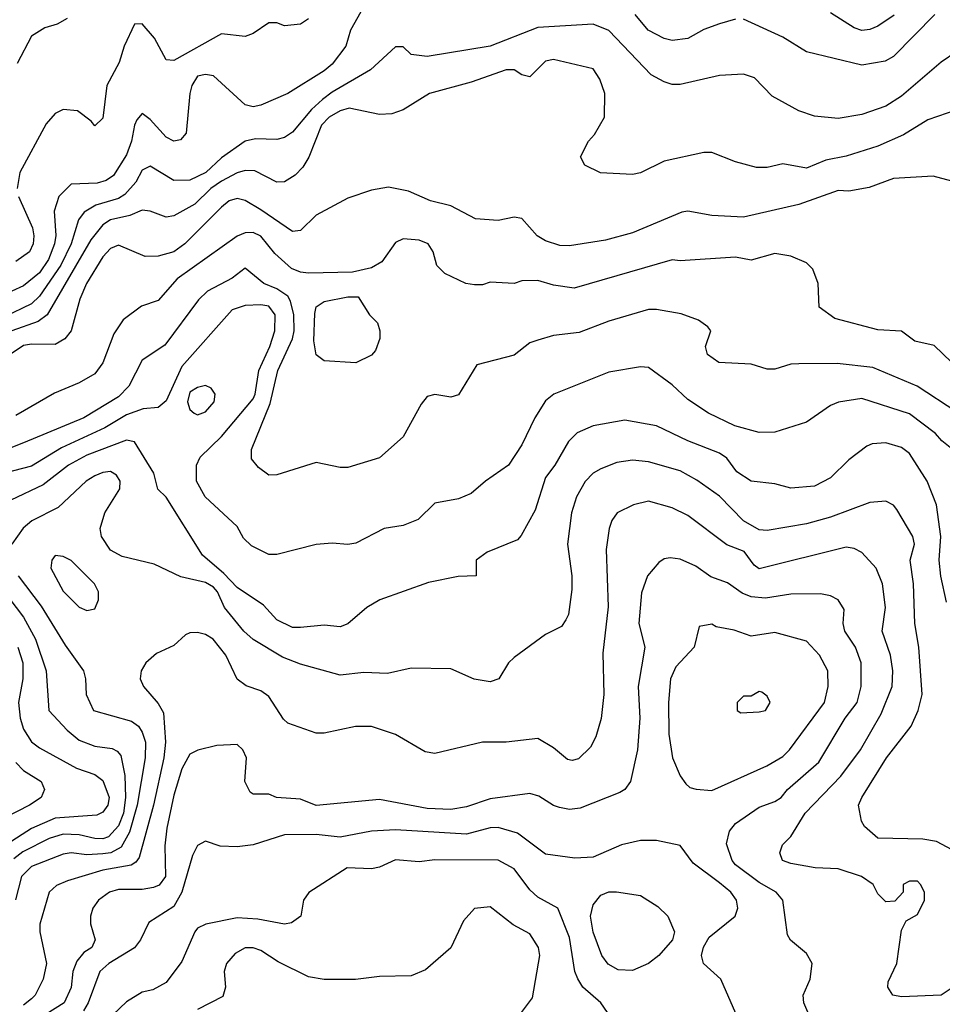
# Model space of a CAD drawing. Header units: inches. Extents: x 1793389 to 1900389, y 320802 to 470796.
# Tile 733 of 752: x 1856740 to 1859073, y 460827 to 463317. Entities that reach past the tile are written whole.
import ezdxf

# ---------------------------------------------------------------- set-up
doc = ezdxf.new("R2010")
doc.units = ezdxf.units.IN
doc.header["$MEASUREMENT"] = 0
doc.layers.add('B8456', color=7, linetype='Continuous')

msp = doc.modelspace()

# ---------------------------------------------------------------- linework, layer by layer
at = {"layer": 'B8456', "color": 2}
for points, elevation in [([(1857610.6, 463350), (1857576.3, 463290), (1857564.9, 463250), (1857530, 463204.5), (1857510, 463187.3), (1857418, 463130), (1857350, 463100.9), (1857330, 463096), (1857310, 463101.2), (1857230, 463174.5), (1857210, 463178.4), (1857190, 463173.6), (1857175.5, 463150), (1857170.6, 463130), (1857161, 463030), (1857146.8, 463013.2), (1857130, 463009.4), (1857110, 463019.3), (1857070, 463064.5), (1857050, 463079.3), (1857036.1, 463063.9), (1857030.3, 463049.7), (1857022.7, 463010), (1857010, 462975.1), (1856977.1, 462922.9), (1856958.8, 462910), (1856936.3, 462903.7), (1856870, 462900.9), (1856839.1, 462870), (1856827.1, 462832.9), (1856831.3, 462771.3), (1856828, 462750), (1856813.2, 462710), (1856790, 462676.3), (1856750, 462643.5), (1856690, 462616.9)], 306), ([(1857470, 463319), (1857450, 463305.2), (1857410, 463301.2), (1857390, 463308.7), (1857370, 463308.7), (1857330, 463282), (1857310, 463274), (1857250, 463280.9), (1857130, 463214), (1857110, 463215.3), (1857080.9, 463270), (1857050, 463306.6), (1857030, 463305.2), (1857004.2, 463250), (1856991.5, 463208.5), (1856960.7, 463150), (1856950, 463068), (1856930, 463048), (1856920.4, 463060.4), (1856886, 463086), (1856850, 463089.3), (1856830, 463079.3), (1856806.6, 463053.4), (1856740.7, 462930), (1856733.4, 462890)], 302), ([(1856859.8, 463320.2), (1856834.4, 463305.6), (1856803.5, 463296.5), (1856770, 463275.3), (1856733.7, 463206.3)], 298), ([(1858550, 463318), (1858510, 463306.6), (1858470, 463292), (1858430, 463269.6), (1858390, 463264.5), (1858370, 463269.6), (1858329.6, 463290), (1858296.2, 463330)], 306), ([(1859054, 463330), (1858950, 463223.7), (1858928.5, 463211.5), (1858870, 463202), (1858730, 463235.1), (1858670, 463272.3), (1858570, 463318)], 306), ([(1858951.5, 463328.5), (1858910, 463300.7), (1858890, 463291.8), (1858870, 463289.6), (1858850, 463296.2), (1858790, 463334)], 302), ([(1859110, 463236), (1859070, 463209.2), (1858970, 463123.7), (1858930, 463098), (1858870, 463077), (1858810, 463066.6), (1858750, 463072.7), (1858710, 463086), (1858643.2, 463123.2), (1858598, 463170), (1858570, 463179), (1858510, 463176), (1858410, 463152.7), (1858390, 463152.7), (1858370, 463159.3), (1858337, 463177), (1858230, 463289.4), (1858190, 463305.6), (1858050, 463297), (1857930, 463249.6), (1857770, 463223.7), (1857730, 463229), (1857710, 463248), (1857690, 463248), (1857626.8, 463190), (1857530, 463133.7), (1857505.4, 463114.6), (1857478, 463090), (1857430, 463032), (1857410, 463019), (1857390, 463014), (1857335.9, 463015.9), (1857310, 463009.5), (1857250, 462967.6), (1857210.4, 462930), (1857170, 462911.3), (1857129.7, 462909.7), (1857070, 462946.6), (1857050, 462936), (1857033.8, 462906.2), (1857005.6, 462874.4), (1856990, 462864.8), (1856932.3, 462847.7), (1856903, 462830), (1856889.1, 462810.9), (1856870.2, 462750), (1856844, 462696), (1856790, 462617.4), (1856770, 462598.3), (1856629.4, 462530.6)], 310), ([(1859110, 463089.2), (1859036.1, 463063.9), (1858974.7, 463025.3), (1858910, 462997), (1858830, 462972), (1858778.8, 462961.2), (1858730, 462940.9), (1858670, 462952.3), (1858630, 462942.9), (1858602.9, 462942.9), (1858550, 462957.2), (1858490, 462981.2), (1858470, 462981.2), (1858370, 462959.3), (1858310, 462929.3), (1858290, 462925.2), (1858209.1, 462929.1), (1858168.9, 462948.9), (1858158, 462970), (1858178, 463010), (1858193.6, 463026.4), (1858219, 463070), (1858219.3, 463130), (1858206.8, 463166.8), (1858190, 463192.7), (1858090, 463216.2), (1858070, 463212), (1858030, 463172.7), (1858010, 463177), (1857990, 463189.6), (1857970, 463189.6), (1857881.4, 463158.6), (1857776, 463130), (1857710, 463089.2), (1857681.4, 463078.6), (1857650, 463077), (1857573, 463093), (1857550, 463086.6), (1857522.4, 463070), (1857503.1, 463050), (1857471.2, 462968.8), (1857456.4, 462943.6), (1857436.5, 462923.5), (1857410, 462906.6), (1857390, 462906), (1857334.5, 462934.5), (1857310, 462935.1), (1857290, 462929.8), (1857250, 462908.5), (1857223.7, 462890), (1857183, 462850), (1857130, 462820.7), (1857110, 462817), (1857070, 462832.3), (1857050, 462835.1), (1857018.4, 462821.6), (1856970, 462811), (1856950, 462798), (1856920, 462760), (1856809.3, 462570.7), (1856786.6, 462553.4), (1856720.5, 462530)], 314), ([(1859110, 462905.2), (1859050, 462921.2), (1858950, 462915.1), (1858887.9, 462892.1), (1858836.8, 462883.2), (1858810, 462885.2), (1858710, 462849.3), (1858570, 462817.2), (1858490, 462821.2), (1858430, 462832.7), (1858414, 462830), (1858290, 462778), (1858221.1, 462758.9), (1858130, 462745.1), (1858105.8, 462745.8), (1858070, 462757.2), (1858049, 462770), (1858010, 462814), (1857990, 462817.2), (1857950, 462809.2), (1857892.9, 462812.9), (1857830, 462846), (1857778.9, 462858.9), (1857723.2, 462883.2), (1857672.9, 462892.9), (1857630, 462886), (1857570, 462865.2), (1857490, 462822.7), (1857450, 462784), (1857430, 462781.2), (1857350, 462836.3), (1857310, 462859.5), (1857290, 462864.5), (1857270, 462858.4), (1857250, 462842.9), (1857158, 462750), (1857130, 462729.6), (1857090, 462718.4), (1857057.5, 462717.5), (1856990, 462746.6), (1856970, 462738.4), (1856950, 462717), (1856908.9, 462650), (1856892.2, 462610), (1856870.5, 462530), (1856854, 462510), (1856830, 462495.1), (1856770, 462496.3), (1856750, 462492.6), (1856716.3, 462470)], 318), ([(1856737.1, 462870), (1856772.2, 462790), (1856775.8, 462770), (1856774, 462750), (1856764.9, 462730), (1856730, 462705.6)], 302), ([(1859118, 462430), (1859052.5, 462492.5), (1859003.7, 462503.7), (1858970, 462529.2), (1858910, 462532.7), (1858801.5, 462561.5), (1858762, 462590), (1858759, 462650), (1858745.6, 462685.6), (1858730, 462702), (1858690, 462719), (1858650, 462725.2), (1858590, 462709), (1858550, 462716), (1858410, 462706.6), (1858390, 462709.3), (1858142, 462638), (1858090, 462645.2), (1858050, 462657.2), (1858010, 462656), (1857990, 462649.2), (1857930, 462652.7), (1857910, 462646), (1857890, 462646), (1857868, 462650), (1857814.8, 462674.8), (1857795.1, 462695.1), (1857786, 462730), (1857772.7, 462750), (1857750, 462759.5), (1857710, 462762.7), (1857690, 462753.2), (1857655.9, 462704.1), (1857630, 462689), (1857582, 462678), (1857470, 462675.8), (1857450, 462678.3), (1857427.7, 462687.7), (1857385.3, 462725.3), (1857350, 462769.6), (1857330, 462778.7), (1857310, 462777.6), (1857290, 462769.6), (1857138.5, 462661.5), (1857090, 462606.6), (1857047.7, 462592.3), (1857002, 462558), (1856978, 462522), (1856950, 462448.7), (1856930, 462421.2), (1856890, 462398), (1856827.9, 462372.1), (1856730, 462316.2)], 322), ([(1859110, 462324.5), (1859009.7, 462389.7), (1858897.1, 462437.1), (1858807.5, 462447.5), (1858710, 462446.6), (1858690, 462446), (1858650, 462433.2), (1858630, 462433.2), (1858590, 462445.2), (1858508, 462450), (1858479, 462470), (1858474, 462490), (1858488, 462530), (1858480.4, 462540.4), (1858456.5, 462556.5), (1858412.5, 462572.5), (1858350, 462583.7), (1858330, 462583.7), (1858230, 462554.5), (1858154.6, 462525.4), (1858090, 462518), (1858050, 462506.6), (1858030, 462499.3), (1857990, 462468.7), (1857896, 462444), (1857850, 462368), (1857830, 462362), (1857790, 462369.3), (1857770, 462364), (1857755.2, 462344.8), (1857710, 462262), (1857650, 462209), (1857570, 462184), (1857550, 462184), (1857490, 462197.2), (1857390, 462166), (1857370, 462165.2), (1857344.1, 462184.1), (1857326.6, 462206.6), (1857326, 462230), (1857373.6, 462346.4), (1857392.8, 462430), (1857429.8, 462510), (1857434.2, 462530), (1857432.9, 462570), (1857425, 462605), (1857417.8, 462617.8), (1857390, 462636.3), (1857357.2, 462650), (1857310, 462688.7), (1857277.1, 462662.9), (1857214.8, 462630), (1857192, 462608), (1857106.7, 462493.3), (1857050, 462456), (1857015.8, 462390), (1856990, 462363), (1856902, 462310), (1856750, 462246.3), (1856680.5, 462219.5)], 326), ([(1859110, 462221.2), (1859071.6, 462251.6), (1859056, 462270), (1858990, 462319.6), (1858870, 462358.4), (1858810.6, 462349.4), (1858790, 462341.2), (1858730, 462299), (1858650, 462274), (1858610, 462272.7), (1858548.7, 462290), (1858481.7, 462321.7), (1858430, 462356), (1858390, 462393.2), (1858330, 462437.2), (1858310, 462439), (1858230, 462425.2), (1858090.5, 462369.5), (1858070, 462353.2), (1858043, 462310), (1858010, 462242), (1857976, 462190), (1857918, 462150), (1857881.4, 462118.6), (1857850, 462105.2), (1857790, 462094), (1857747.3, 462052.7), (1857710, 462037.2), (1857662, 462030), (1857590, 461993.2), (1857570, 461989.2), (1857530, 461992.7), (1857490, 461989.3), (1857390, 461964), (1857370, 461964), (1857326.3, 461986.3), (1857305.6, 462005.6), (1857290, 462035.3), (1857209, 462110), (1857187, 462150), (1857187, 462190), (1857196, 462210), (1857250, 462263), (1857330, 462358), (1857335.6, 462370), (1857344.8, 462430), (1857372.3, 462490), (1857385.1, 462530), (1857386, 462570), (1857370, 462592.3), (1857350, 462596), (1857310, 462593.7), (1857276.9, 462583.1), (1857150, 462439.5), (1857110, 462353.2), (1857090, 462336), (1857052.5, 462332.5), (1857010, 462317.7), (1856955, 462285), (1856845.7, 462234.3), (1856770, 462188), (1856629, 462151)], 330), ([(1859083.9, 461843.9), (1859069.7, 461909.7), (1859065.1, 461950), (1859069.5, 462010), (1859058, 462090), (1859034.5, 462150), (1858990, 462219.3), (1858970, 462234.5), (1858930, 462246.6), (1858895.9, 462244.1), (1858882, 462238), (1858836.7, 462203.3), (1858790, 462158), (1858750, 462137), (1858690, 462132), (1858650, 462142.7), (1858590, 462149.4), (1858553.3, 462173.3), (1858527.9, 462207.9), (1858510, 462220.7), (1858430, 462251.8), (1858350, 462289.6), (1858270, 462303.7), (1858190, 462289.3), (1858150, 462272.3), (1858127.7, 462250), (1858093.4, 462190), (1858070, 462159), (1858043.4, 462076.6), (1858007.9, 462012.1), (1857998.5, 462001.5), (1857922, 461970), (1857894, 461950), (1857894, 461910), (1857848.7, 461908.7), (1857773.6, 461893.6), (1857650.7, 461849.3), (1857618, 461830), (1857570, 461789), (1857550, 461781.2), (1857510, 461785.2), (1857450, 461779.3), (1857430, 461779.3), (1857390, 461799.3), (1857356.3, 461836.3), (1857290, 461880.7), (1857256.3, 461916.3), (1857202.5, 461962.5), (1857110, 462109), (1857089.3, 462129.3), (1857079.3, 462170), (1857030, 462249.4), (1857010, 462253.3), (1856910, 462215.1), (1856863.8, 462190), (1856799.7, 462140.3), (1856718, 462102)], 334), ([(1859097.7, 461217.7), (1859058.3, 461238.3), (1859024.2, 461244.2), (1858910, 461246.6), (1858876.5, 461276.5), (1858869, 461290), (1858861.2, 461330), (1858869.3, 461350), (1858932, 461450), (1858994.5, 461530), (1859012.3, 461570), (1859022, 461610), (1859013.6, 461730), (1859003.6, 461790), (1859000.5, 461890), (1858991.5, 461950), (1859002.4, 461990), (1858998.7, 462010), (1858958.4, 462078.4), (1858950, 462089), (1858930, 462099), (1858890, 462096), (1858790, 462058.4), (1858730, 462041.6), (1858630, 462025.1), (1858610, 462027), (1858570, 462049.5), (1858510, 462111.8), (1858452.5, 462152.5), (1858410, 462175.6), (1858330, 462198.4), (1858290, 462202.9), (1858250, 462197), (1858210, 462180.9), (1858190.4, 462169.6), (1858170, 462149), (1858148, 462110), (1858135.5, 462070), (1858125.5, 461990), (1858136.3, 461910), (1858135.9, 461875.9), (1858127.5, 461812.5), (1858121.4, 461798.6), (1858110, 461782), (1858070, 461762), (1857990, 461704), (1857976, 461690), (1857952, 461650), (1857930, 461642), (1857889, 461649), (1857830, 461675.3), (1857730, 461677.2), (1857670, 461663.7), (1857610, 461666), (1857550, 461659.3), (1857450, 461686.6), (1857404.9, 461704.9), (1857330, 461749.6), (1857307, 461770), (1857257.6, 461830), (1857240.4, 461870), (1857230, 461882), (1857210, 461893.1), (1857147.5, 461907.5), (1857079.7, 461939.7), (1856999.3, 461959.3), (1856970, 461975.1), (1856947, 462010), (1856943.7, 462030), (1856955.1, 462070), (1856993.6, 462130), (1856994, 462150), (1856984.8, 462164.8), (1856970, 462174), (1856950, 462171.6), (1856930, 462162.9), (1856907.7, 462150), (1856836.9, 462083.1), (1856770.3, 462049.7), (1856749, 462031), (1856720.5, 461990)], 338), ([(1859100.7, 460870), (1859070, 460849.4), (1858970, 460845.2), (1858948, 460850), (1858935.3, 460870), (1858936.4, 460883.6), (1858958, 460930), (1858970, 461014), (1858982, 461038), (1859010, 461054), (1859028, 461090), (1859028, 461110), (1859018, 461130), (1859010, 461138), (1858990, 461138), (1858974, 461130), (1858974, 461110), (1858952.7, 461087.3), (1858930, 461086), (1858910, 461106), (1858898, 461130), (1858868.7, 461150), (1858810, 461169.6), (1858752, 461172), (1858690, 461182.7), (1858669, 461190), (1858662, 461210), (1858668.7, 461230), (1858690, 461251.3), (1858726.6, 461310), (1858816.1, 461403.9), (1858866, 461470), (1858918.5, 461561.5), (1858946, 461630), (1858947.8, 461670), (1858942.4, 461710), (1858920.7, 461770), (1858929.6, 461830), (1858922, 461890), (1858906, 461930), (1858870, 461969.2), (1858850, 461979.5), (1858830, 461982.9), (1858610, 461927.6), (1858597.2, 461937.2), (1858571.9, 461971.9), (1858528.6, 461988.6), (1858430, 462062.7), (1858390, 462082), (1858330, 462099.3), (1858292, 462090), (1858250.5, 462069.5), (1858237.3, 462050), (1858230.7, 462030), (1858223.4, 461976.6), (1858228.3, 461831.7), (1858214.8, 461714.8), (1858217.1, 461610), (1858210.4, 461549.6), (1858196.7, 461503.3), (1858183.4, 461476.6), (1858152.8, 461447.2), (1858136.8, 461443.2), (1858125.4, 461445.4), (1858090, 461475.1), (1858050, 461499.3), (1857970.3, 461489.7), (1857910, 461489.6), (1857790, 461460.9), (1857765.4, 461465.4), (1857690, 461509.2), (1857630, 461529), (1857589.1, 461529.1), (1857510, 461512.7), (1857490, 461512.7), (1857418, 461538), (1857407.5, 461547.5), (1857370, 461605.2), (1857350, 461619.3), (1857312.5, 461632.5), (1857290, 461649), (1857260.9, 461710), (1857229.2, 461750), (1857210, 461762), (1857190, 461766.6), (1857170, 461766), (1857159.1, 461760.9), (1857130, 461734), (1857085.8, 461714.2), (1857058.8, 461690), (1857047.3, 461670), (1857044.9, 461650), (1857053.4, 461630), (1857090, 461587.7), (1857103.8, 461563.8), (1857109.1, 461490), (1857104.7, 461450), (1857078, 461330), (1857042, 461198), (1857034.1, 461185.9), (1857021.7, 461178.3), (1856950, 461166), (1856861.1, 461138.9), (1856832.8, 461127.2), (1856814.8, 461110), (1856790.6, 461029.4), (1856790.6, 461010), (1856808, 460930), (1856799.3, 460890), (1856779.3, 460850), (1856770, 460840.7), (1856750, 460824.2)], 342), ([(1858749.2, 460770), (1858722.7, 460830), (1858721.2, 460850), (1858739, 460890), (1858744, 460930), (1858730, 460955.3), (1858689.3, 460989.3), (1858682, 461002), (1858669.4, 461090), (1858653.2, 461110), (1858610, 461134.7), (1858550, 461179.5), (1858541.6, 461190), (1858527.3, 461232.7), (1858535.3, 461264.7), (1858550, 461284), (1858610, 461325.5), (1858650, 461339.3), (1858666, 461350), (1858682, 461370), (1858760.7, 461439.3), (1858827.8, 461550), (1858857.6, 461590), (1858867.8, 461630), (1858867.8, 461690), (1858853.6, 461730), (1858826.6, 461770), (1858822.7, 461790), (1858825.2, 461825.2), (1858809.4, 461849.4), (1858790, 461859.3), (1858764.8, 461864.8), (1858690, 461863.6), (1858626.2, 461853.8), (1858590, 461857.6), (1858566.6, 461866.6), (1858530, 461892.3), (1858487.7, 461907.7), (1858450, 461935.1), (1858410, 461952.3), (1858384.5, 461955.5), (1858370, 461953.2), (1858355.9, 461944.1), (1858327.3, 461910), (1858312.5, 461867.5), (1858305.5, 461790), (1858320.5, 461730), (1858303.7, 461630), (1858308.2, 461550), (1858302, 461470), (1858284.9, 461390), (1858270.3, 461369.7), (1858257.7, 461362.3), (1858157.6, 461322.4), (1858130, 461319.5), (1858104.8, 461324.8), (1858090, 461329.3), (1858053.1, 461353.1), (1858030, 461359.5), (1857930, 461346), (1857870, 461326.3), (1857830, 461319.7), (1857770, 461322), (1857650, 461344.5), (1857490, 461329.5), (1857450, 461345.2), (1857389.3, 461349.3), (1857370, 461358), (1857330, 461358), (1857323.1, 461363.1), (1857309, 461390), (1857313.2, 461450), (1857304, 461470), (1857290, 461484), (1857238.5, 461481.5), (1857190.7, 461469.3), (1857170, 461459), (1857150, 461422), (1857130, 461355.3), (1857112.3, 461272.3), (1857107.3, 461227.3), (1857108.4, 461150), (1857092.4, 461127.6), (1857078.2, 461121.8), (1857050, 461117.2), (1856990, 461117.4), (1856966.8, 461110), (1856939.1, 461090), (1856924.9, 461070), (1856919.1, 461050), (1856918.8, 461030), (1856930.8, 460990), (1856922.8, 460970), (1856902.5, 460957.5), (1856884.5, 460935.5), (1856874.6, 460910), (1856870, 460869), (1856852.2, 460830), (1856777.2, 460782.8)], 346), ([(1856661.3, 461921.3), (1856750, 461806), (1856780.3, 461750), (1856807, 461670), (1856814, 461570), (1856859.9, 461519.9), (1856890, 461494.4), (1856930, 461479.5), (1856973.7, 461473.7), (1856986.9, 461466.9), (1856995.6, 461455.6), (1857005.5, 461405.5), (1857007.8, 461350), (1857002.5, 461310), (1856990, 461278), (1856964.9, 461250), (1856950, 461244.8), (1856930, 461245.6), (1856890, 461255.1), (1856850, 461256.8), (1856814.4, 461245.6), (1856748.1, 461211.9), (1856725.3, 461194.7)], 334), ([(1856736.4, 461910), (1856793.9, 461833.9), (1856854.7, 461734.7), (1856901, 461670), (1856906.8, 461650), (1856907.7, 461610), (1856926.8, 461570), (1857023.1, 461543.1), (1857040.5, 461530), (1857050, 461514.8), (1857058, 461490), (1857057.7, 461450), (1857036.8, 461330), (1857018, 461262), (1856996.2, 461223.8), (1856970.1, 461209.9), (1856950, 461207), (1856910, 461205.1), (1856870, 461209.7), (1856850, 461206.3), (1856770, 461175.4), (1856744.6, 461150), (1856729.2, 461090.8)], 338), ([(1856735.6, 461730), (1856747.6, 461690), (1856747.6, 461650), (1856737.4, 461590), (1856741.1, 461550), (1856750, 461522.8), (1856770, 461490.6), (1856790, 461474.9), (1856884, 461424), (1856930, 461408), (1856950, 461393), (1856966, 461350), (1856963, 461330), (1856950, 461312.7), (1856935.1, 461304.9), (1856830, 461297.2), (1856770, 461271.1), (1856708.4, 461231.6)], 330), ([(1856730, 461438), (1856750, 461418), (1856794, 461390), (1856802.8, 461370), (1856794, 461350), (1856764.9, 461330), (1856670, 461282)], 326), ([(1858557.2, 460790), (1858512.7, 460890), (1858469.5, 460929.5), (1858464, 460950), (1858469, 460971), (1858483.2, 460996.8), (1858549.2, 461050), (1858556, 461070), (1858552.3, 461090), (1858538, 461110), (1858510, 461134), (1858443.3, 461183.3), (1858410, 461228), (1858350, 461241.2), (1858310, 461240.9), (1858262, 461230), (1858190, 461199), (1858143.5, 461196.5), (1858070, 461206), (1857999.1, 461259.1), (1857950, 461273.6), (1857930, 461273.3), (1857870, 461256.9), (1857690, 461268), (1857630, 461264.2), (1857550.3, 461249.7), (1857490, 461255.8), (1857410, 461255.1), (1857330, 461229.6), (1857290, 461225.1), (1857247, 461227), (1857210, 461239), (1857190, 461228.7), (1857176.7, 461203.3), (1857150.3, 461110), (1857130, 461074), (1857066.6, 461033.4), (1857045.5, 460990), (1857030.3, 460969.7), (1856965.5, 460930), (1856942.4, 460910), (1856913.4, 460830), (1856901.7, 460810)], 350), ([(1858226.3, 460806.3), (1858209.2, 460830), (1858163.7, 460870), (1858151.2, 460891.2), (1858144.2, 460910), (1858130, 460995.3), (1858101.2, 461070), (1858050, 461098), (1858030, 461116), (1857990, 461169.5), (1857950, 461191.5), (1857790, 461191.8), (1857750, 461186.6), (1857690, 461192), (1857650, 461173.2), (1857630, 461169), (1857568.1, 461171.9), (1857470.9, 461109.1), (1857458, 461090), (1857450.7, 461049.3), (1857427.3, 461032.7), (1857410, 461029.5), (1857342, 461042), (1857290, 461045.6), (1857210.5, 461029.5), (1857190, 461019), (1857182.8, 461010), (1857150, 460935.3), (1857110, 460882), (1857076.8, 460863.2), (1857050, 460857.2), (1857010, 460833.2), (1856906, 460734)], 354), ([(1857994, 460786), (1858037, 460843), (1858055.6, 460950), (1858051.6, 460970), (1858030, 461004.5), (1857988, 461028), (1857930, 461073.2), (1857890, 461069.2), (1857862, 461038), (1857830, 460969.2), (1857766.1, 460913.9), (1857730, 460898.7), (1857650, 460896.9), (1857589.6, 460889.6), (1857510, 460889.6), (1857470, 460896.2), (1857393.8, 460933.8), (1857350, 460962.7), (1857330, 460969.4), (1857310, 460969.3), (1857284.7, 460955.3), (1857262.8, 460930), (1857257.3, 460910), (1857260.7, 460870), (1857253.4, 460846.6), (1857190, 460813.2)], 358)]:
    msp.add_lwpolyline(points, dxfattribs=dict(at, elevation=elevation))
for points, elevation in [([(1857590, 462449.2), (1857510, 462454), (1857489.5, 462469.5), (1857484.2, 462504.2), (1857486.3, 462573.7), (1857490, 462590.8), (1857510, 462604), (1857570, 462616), (1857596, 462616), (1857624.7, 462570), (1857644.7, 462550), (1857651, 462530), (1857650.9, 462510.9), (1857639.8, 462480.2), (1857630, 462468)], 322), ([(1857210, 462391.6), (1857190, 462387), (1857170, 462374.5), (1857164.2, 462350), (1857170, 462331), (1857181.6, 462321.6), (1857190, 462317.3), (1857210, 462324.9), (1857231.8, 462350), (1857234.5, 462370), (1857224.5, 462384.5)], 334), ([(1856830, 461962), (1856821, 461950), (1856818.8, 461930), (1856850, 461871.3), (1856890, 461831), (1856910, 461822.8), (1856930, 461826.8), (1856939, 461850), (1856939, 461870), (1856929, 461890), (1856870, 461948.7), (1856850, 461959)], 342), ([(1858490, 461788), (1858458, 461782), (1858446, 461730), (1858399.5, 461680.5), (1858386, 461650), (1858380.4, 461590), (1858381.3, 461510), (1858390.5, 461450), (1858410, 461404.7), (1858424.5, 461384.5), (1858434.8, 461374.8), (1858450.6, 461370.6), (1858490, 461367.7), (1858629, 461430), (1858670, 461453.4), (1858686.6, 461470), (1858775.1, 461590), (1858784.5, 461630), (1858783.7, 461670), (1858762.7, 461710), (1858730, 461745.2), (1858650, 461766.6), (1858590, 461758), (1858546.8, 461773.2), (1858501.2, 461781.2)], 350), ([(1858610, 461618), (1858590, 461606), (1858570, 461606), (1858554, 461590), (1858554, 461570), (1858563.6, 461563.6), (1858610, 461566), (1858626, 461570), (1858638, 461590), (1858630, 461606), (1858616.4, 461616.4)], 354), ([(1858290, 460912), (1858253.8, 460913.8), (1858228.2, 460928.2), (1858212.3, 460950), (1858190, 461008.7), (1858183.6, 461050), (1858190, 461078), (1858210, 461102.8), (1858230, 461111), (1858249.1, 461110.9), (1858310, 461102), (1858354, 461074), (1858378.8, 461050), (1858396, 461010), (1858391, 460990), (1858356.3, 460950), (1858330, 460929.6)], 350)]:
    msp.add_lwpolyline(points, close=True, dxfattribs=dict(at, elevation=elevation))

doc.saveas('drawing.dxf')
